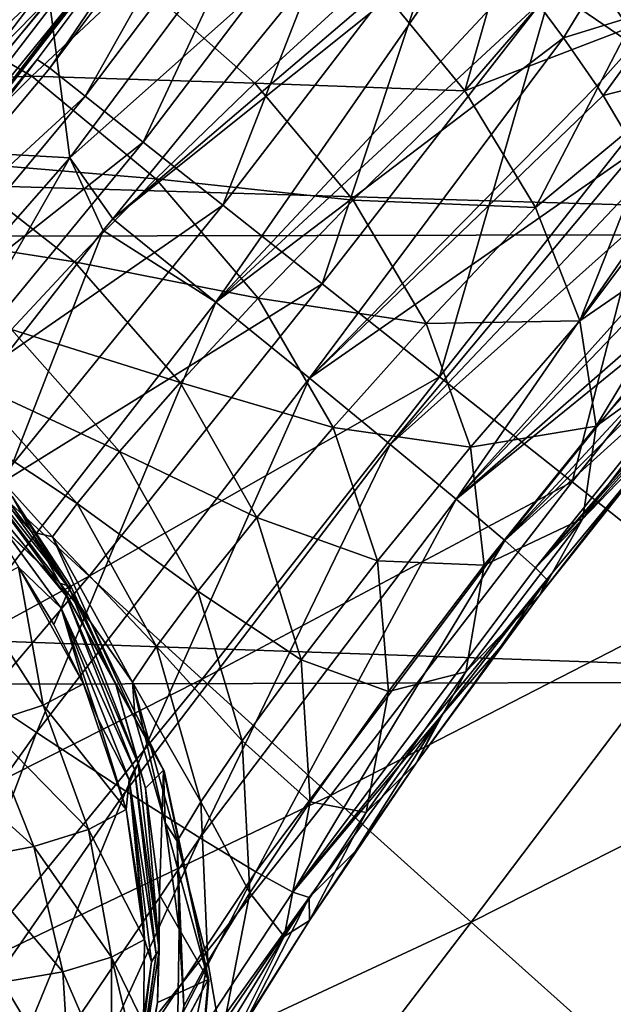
# Model space of a CAD drawing. Header units: metres. Extents: x -104 to 104, y -111 to 38.
# Tile 763 of 848: x 16.39 to 18.44, y -16.31 to -12.91. Entities that reach past the tile are written whole.
import ezdxf

# ---------------------------------------------------------------- set-up
doc = ezdxf.new("R2010")
doc.units = ezdxf.units.M
doc.layers.add('solid_509367_AD153', color=7, linetype='CONTINUOUS')

msp = doc.modelspace()

# ---------------------------------------------------------------- linework, layer by layer
at = {"layer": 'solid_509367_AD153'}
for points in [[(16.73646, -11.347601, 49.029289), (15.411458, -13.090611, 49.029289), (15.752992, -12.564211, 49)], [(16.73646, -11.347601, 49.029289), (15.832081, -12.625676, 49.099998), (15.411458, -13.090611, 49.029289)], [(16.724808, -11.5542, 77.468933), (15.697873, -12.461111, 77.545967), (15.678372, -12.936092, 77.490128)], [(16.724808, -11.5542, 77.468933), (15.678372, -12.936092, 77.490128), (16.921167, -11.692351, 77.30394)], [(15.700539, -13.336158, 48.892818), (17.050394, -11.560453, 48.892818), (15.786528, -12.601546, 49)], [(17.292931, -11.724898, 48.599636), (17.050394, -11.560453, 48.892818), (15.700539, -13.336158, 48.892818)], [(15.678372, -12.936092, 77.490128), (15.862449, -13.090759, 77.32563), (16.921167, -11.692351, 77.30394)], [(16.921167, -11.692351, 77.30394), (15.862449, -13.090759, 77.32563), (17.050394, -11.785201, 77.059921)], [(15.923875, -13.525861, 48.599636), (17.292931, -11.724898, 48.599636), (15.700539, -13.336158, 48.892818)], [(15.923875, -13.525861, 48.599636), (17.38147, -11.784926, 48.200001), (17.292931, -11.724898, 48.599636)], [(15.862449, -13.090759, 77.32563), (15.983591, -13.19471, 77.08194), (17.050394, -11.785201, 77.059921)], [(15.923875, -13.525861, 48.599636), (16.005405, -13.59511, 48.200001), (17.38147, -11.784926, 48.200001)], [(17.050394, -11.785201, 77.059921), (15.983591, -13.19471, 77.08194), (16.585012, -12.521449, 76.796646)], [(17.300486, -11.903495, 23.965187), (17.38147, -11.784926, 48.200001), (16.005405, -13.59511, 48.200001)], [(18.987911, -11.785622, 20.569414), (18.228901, -12.803495, 20.623009), (18.662369, -13.100543, 20.116428)], [(17.154915, -12.112346, 23.96047), (17.300486, -11.903495, 23.965187), (16.005405, -13.59511, 48.200001)], [(15.011165, -11.971004, 56.178459), (16.50049, -11.995064, 51.700001), (15.08589, -13.73198, 51.700001)], [(15.200956, -13.747654, 51.700001), (15.08589, -13.73198, 51.700001), (16.50049, -11.995064, 51.700001)], [(15.946619, -12.875359, 51.700001), (15.200956, -13.747654, 51.700001), (16.50049, -11.995064, 51.700001)], [(16.39662, -12.076858, 16.651983), (17.587847, -12.013773, 16.179794), (16.566872, -13.387345, 16.209963)], [(16.566872, -13.387345, 16.209963), (17.587847, -12.013773, 16.179794), (17.733318, -12.348525, 16.062696)], [(15.234335, -12.172307, 17.241343), (16.39662, -12.076858, 16.651983), (15.402465, -13.321646, 16.682861)], [(15.402465, -13.321646, 16.682861), (16.39662, -12.076858, 16.651983), (16.566872, -13.387345, 16.209963)], [(16.454494, -13.047975, 23.948143), (17.154915, -12.112346, 23.96047), (16.005405, -13.59511, 48.200001)], [(16.497961, -13.07721, 23.227243), (17.154915, -12.112346, 23.96047), (16.454494, -13.047975, 23.948143)], [(17.208525, -12.128806, 23.231178), (17.154915, -12.112346, 23.96047), (16.497961, -13.07721, 23.227243)], [(17.208525, -12.128806, 23.231178), (16.497961, -13.07721, 23.227243), (16.619894, -13.173831, 22.521544)], [(17.344013, -12.212045, 22.518812), (17.208525, -12.128806, 23.231178), (16.619894, -13.173831, 22.521544)], [(16.789198, -12.188342, 51.767715), (15.350594, -13.956796, 51.767715), (15.946619, -12.875359, 51.700001)], [(16.789198, -12.188342, 51.767715), (15.486239, -14.080127, 51.952751), (15.350594, -13.956796, 51.767715)], [(16.789198, -12.188342, 51.767715), (16.937557, -12.296045, 51.952751), (15.486239, -14.080127, 51.952751)], [(17.344013, -12.212045, 22.518812), (16.619894, -13.173831, 22.521544), (16.820274, -13.332635, 21.84564)], [(17.562622, -12.354462, 21.837137), (17.344013, -12.212045, 22.518812), (16.820274, -13.332635, 21.84564)], [(23.361099, -12.251244, -18.543068), (21.743666, -13.646845, -18.346928), (-23.297436, -12.301003, -18.536074)], [(21.743666, -13.646845, -18.346928), (-21.65933, -13.728402, -18.335466), (-23.297436, -12.301003, -18.536074)], [(15.486239, -14.080127, 51.952751), (16.937557, -12.296045, 51.952751), (15.534622, -14.124117, 52.204365)], [(16.937557, -12.296045, 51.952751), (16.990475, -12.334461, 52.204365), (15.534622, -14.124117, 52.204365)], [(15.448771, -13.898817, 76.817802), (15.534622, -14.124117, 52.204365), (16.990475, -12.334461, 52.204365)], [(16.032581, -13.221266, 76.807137), (15.448771, -13.898817, 76.817802), (16.990475, -12.334461, 52.204365)], [(16.585012, -12.521449, 76.796646), (16.032581, -13.221266, 76.807137), (16.990475, -12.334461, 52.204365)], [(16.566872, -13.387345, 16.209963), (17.733318, -12.348525, 16.062696), (16.715044, -13.597546, 16.113977)], [(17.933142, -12.55848, 15.942693), (16.715044, -13.597546, 16.113977), (17.733318, -12.348525, 16.062696)], [(17.562622, -12.354462, 21.837137), (16.820274, -13.332635, 21.84564), (17.094915, -13.550303, 21.213654)], [(17.859695, -12.553022, 21.200682), (17.562622, -12.354462, 21.837137), (17.094915, -13.550303, 21.213654)], [(17.606024, -12.761621, 10.797508), (17.929577, -13.155605, 10.978296), (18.132467, -12.446215, 11.209049)], [(17.929577, -13.155605, 10.978296), (18.328606, -12.692388, 11.339289), (18.132467, -12.446215, 11.209049)], [(15.983591, -13.19471, 77.08194), (16.032581, -13.221266, 76.807137), (16.585012, -12.521449, 76.796646)], [(17.933142, -12.55848, 15.942693), (17.96673, -12.595988, 15.918268), (16.715044, -13.597546, 16.113977)], [(17.859695, -12.553022, 21.200682), (17.094915, -13.550303, 21.213654), (17.43808, -13.82229, 20.638783)], [(18.228901, -12.803495, 20.623009), (17.859695, -12.553022, 21.200682), (17.43808, -13.82229, 20.638783)], [(17.96673, -12.595988, 15.918268), (17.071035, -13.885674, 15.89693), (16.715044, -13.597546, 16.113977)], [(17.96673, -12.595988, 15.918268), (18.113016, -12.768148, 15.794454), (17.071035, -13.885674, 15.89693)], [(18.492203, -12.610044, 15.615335), (18.270617, -12.972999, 15.621257), (18.183456, -12.856834, 15.722998)], [(18.632935, -12.86097, 15.402698), (18.270617, -12.972999, 15.621257), (18.492203, -12.610044, 15.615335)], [(17.929577, -13.155605, 10.978296), (18.495831, -12.938015, 11.505833), (18.328606, -12.692388, 11.339289)], [(18.536247, -12.739246, 11.521235), (18.328606, -12.692388, 11.339289), (18.495831, -12.938015, 11.505833)], [(15.952414, -12.823899, 9.863555), (16.435223, -13.105011, 9.835628), (16.796135, -12.767495, 10.298247)], [(16.435223, -13.105011, 9.835628), (17.205357, -13.129568, 10.369133), (16.796135, -12.767495, 10.298247)], [(16.796135, -12.767495, 10.298247), (17.205357, -13.129568, 10.369133), (17.606024, -12.761621, 10.797508)], [(18.113016, -12.768148, 15.794454), (18.183456, -12.856834, 15.722998), (17.071035, -13.885674, 15.89693)], [(17.205357, -13.129568, 10.369133), (17.929577, -13.155605, 10.978296), (17.606024, -12.761621, 10.797508)], [(18.228901, -12.803495, 20.623009), (17.43808, -13.82229, 20.638783), (17.842602, -14.142916, 20.133038)], [(18.662369, -13.100543, 20.116428), (18.228901, -12.803495, 20.623009), (17.842602, -14.142916, 20.133038)], [(15.636193, -13.139108, 9.354866), (16.435223, -13.105011, 9.835628), (15.952414, -12.823899, 9.863555)], [(18.183456, -12.856834, 15.722998), (18.270617, -12.972999, 15.621257), (17.071035, -13.885674, 15.89693)], [(18.632935, -12.86097, 15.402698), (18.385221, -13.139112, 15.458757), (18.270617, -12.972999, 15.621257)], [(18.632935, -12.86097, 15.402698), (18.406866, -13.172599, 15.42343), (18.385221, -13.139112, 15.458757)], [(18.760389, -13.080805, 15.156272), (18.406866, -13.172599, 15.42343), (18.632935, -12.86097, 15.402698)], [(17.929577, -13.155605, 10.978296), (18.17375, -13.558125, 11.244665), (18.495831, -12.938015, 11.505833)], [(18.17375, -13.558125, 11.244665), (18.631039, -13.178535, 11.705586), (18.495831, -12.938015, 11.505833)], [(18.270617, -12.972999, 15.621257), (17.39366, -14.148151, 15.605063), (17.071035, -13.885674, 15.89693)], [(18.270617, -12.972999, 15.621257), (18.385221, -13.139112, 15.458757), (17.39366, -14.148151, 15.605063)], [(15.737031, -13.985792, 23.228422), (16.454494, -13.047975, 23.948143), (16.185499, -13.380195, 23.950153)], [(16.497961, -13.07721, 23.227243), (16.454494, -13.047975, 23.948143), (15.737031, -13.985792, 23.228422)], [(16.185499, -13.380195, 23.950153), (16.454494, -13.047975, 23.948143), (16.005405, -13.59511, 48.200001)], [(16.619894, -13.173831, 22.521544), (16.497961, -13.07721, 23.227243), (15.737031, -13.985792, 23.228422)], [(18.760389, -13.080805, 15.156272), (18.519291, -13.361562, 15.20646), (18.406866, -13.172599, 15.42343)], [(15.636193, -13.139108, 9.354866), (16.138483, -13.39849, 9.327114), (16.435223, -13.105011, 9.835628)], [(16.138483, -13.39849, 9.327114), (16.863638, -13.46013, 9.892731), (16.435223, -13.105011, 9.835628)], [(16.435223, -13.105011, 9.835628), (16.863638, -13.46013, 9.892731), (17.205357, -13.129568, 10.369133)], [(18.662369, -13.100543, 20.116428), (17.842602, -14.142916, 20.133038), (18.300028, -14.50548, 19.706982)], [(19.150866, -13.437836, 19.691736), (18.662369, -13.100543, 20.116428), (18.300028, -14.50548, 19.706982)], [(16.863638, -13.46013, 9.892731), (17.544239, -13.533186, 10.529867), (17.205357, -13.129568, 10.369133)], [(17.205357, -13.129568, 10.369133), (17.544239, -13.533186, 10.529867), (17.929577, -13.155605, 10.978296)], [(18.385221, -13.139112, 15.458757), (18.406866, -13.172599, 15.42343), (17.39366, -14.148151, 15.605063)], [(16.619894, -13.173831, 22.521544), (15.737031, -13.985792, 23.228422), (15.849829, -14.099456, 22.513641)], [(16.820274, -13.332635, 21.84564), (16.619894, -13.173831, 22.521544), (15.849829, -14.099456, 22.513641)], [(18.406866, -13.172599, 15.42343), (18.519291, -13.361562, 15.20646), (17.39366, -14.148151, 15.605063)], [(17.544239, -13.533186, 10.529867), (18.17375, -13.558125, 11.244665), (17.929577, -13.155605, 10.978296)], [(18.17375, -13.558125, 11.244665), (18.327112, -13.950335, 11.584144), (18.631039, -13.178535, 11.705586)], [(18.327112, -13.950335, 11.584144), (18.731718, -13.409484, 11.934844), (18.631039, -13.178535, 11.705586)], [(15.402465, -13.321646, 16.682861), (16.566872, -13.387345, 16.209963), (15.425437, -14.688128, 16.243872)], [(16.820274, -13.332635, 21.84564), (15.849829, -14.099456, 22.513641), (16.03974, -14.280996, 21.829878)], [(17.094915, -13.550303, 21.213654), (16.820274, -13.332635, 21.84564), (16.03974, -14.280996, 21.829878)], [(15.425437, -14.688128, 16.243872), (16.566872, -13.387345, 16.209963), (15.715267, -14.875254, 16.111681)], [(16.566872, -13.387345, 16.209963), (16.682289, -13.638546, 16.114754), (15.715267, -14.875254, 16.111681)], [(16.566872, -13.387345, 16.209963), (16.715044, -13.597546, 16.113977), (16.682289, -13.638546, 16.114754)], [(18.519291, -13.361562, 15.20646), (17.672483, -14.376979, 15.247207), (17.39366, -14.148151, 15.605063)], [(18.519291, -13.361562, 15.20646), (18.559668, -13.437662, 15.109863), (17.672483, -14.376979, 15.247207)], [(15.907934, -13.639833, 8.778958), (16.583111, -13.745729, 9.372683), (16.138483, -13.39849, 9.327114)], [(16.138483, -13.39849, 9.327114), (16.583111, -13.745729, 9.372683), (16.863638, -13.46013, 9.892731)], [(18.327112, -13.950335, 11.584144), (18.796001, -13.626574, 12.189347), (18.731718, -13.409484, 11.934844)], [(18.559668, -13.437662, 15.109863), (18.6085, -13.538611, 14.972501), (17.672483, -14.376979, 15.247207)], [(19.150866, -13.437836, 19.691736), (18.300028, -14.50548, 19.706982), (18.800806, -14.902411, 19.369514)], [(16.583111, -13.745729, 9.372683), (17.216209, -13.871476, 10.032005), (16.863638, -13.46013, 9.892731)], [(16.863638, -13.46013, 9.892731), (17.216209, -13.871476, 10.032005), (17.544239, -13.533186, 10.529867)], [(17.094915, -13.550303, 21.213654), (16.03974, -14.280996, 21.829878), (16.302685, -14.526517, 21.191809)], [(17.43808, -13.82229, 20.638783), (17.094915, -13.550303, 21.213654), (16.302685, -14.526517, 21.191809)], [(17.216209, -13.871476, 10.032005), (17.796322, -13.958744, 10.772645), (17.544239, -13.533186, 10.529867)], [(17.544239, -13.533186, 10.529867), (17.796322, -13.958744, 10.772645), (18.17375, -13.558125, 11.244665)], [(18.6085, -13.538611, 14.972501), (17.899509, -14.565592, 14.833624), (17.672483, -14.376979, 15.247207)], [(17.796322, -13.958744, 10.772645), (18.327112, -13.950335, 11.584144), (18.17375, -13.558125, 11.244665)], [(18.6085, -13.538611, 14.972501), (18.674784, -13.702251, 14.724111), (17.899509, -14.565592, 14.833624)], [(17.071035, -13.885674, 15.89693), (16.682289, -13.638546, 16.114754), (16.715044, -13.597546, 16.113977)], [(18.327112, -13.950335, 11.584144), (18.382486, -14.313874, 11.98084), (18.796001, -13.626574, 12.189347)], [(18.382486, -14.313874, 11.98084), (18.822695, -13.825774, 12.464372), (18.796001, -13.626574, 12.189347)], [(21.743666, -13.646845, -18.346928), (20.274202, -15.193457, -18.129566), (-21.65933, -13.728402, -18.335466)], [(16.099194, -15.135696, 15.899093), (15.715267, -14.875254, 16.111681), (16.682289, -13.638546, 16.114754)], [(15.907934, -13.639833, 8.778958), (16.36533, -13.979418, 8.815066), (16.583111, -13.745729, 9.372683)], [(16.099194, -15.135696, 15.899093), (16.682289, -13.638546, 16.114754), (17.071035, -13.885674, 15.89693)], [(20.274202, -15.193457, -18.129566), (-20.180428, -15.302619, -18.114225), (-21.65933, -13.728402, -18.335466)], [(18.674784, -13.702251, 14.724111), (18.688564, -13.743276, 14.656075), (17.899509, -14.565592, 14.833624)], [(16.36533, -13.979418, 8.815066), (16.947285, -14.163028, 9.489235), (16.583111, -13.745729, 9.372683)], [(16.583111, -13.745729, 9.372683), (16.947285, -14.163028, 9.489235), (17.216209, -13.871476, 10.032005)], [(18.688564, -13.743276, 14.656075), (18.718424, -13.851046, 14.464148), (17.899509, -14.565592, 14.833624)], [(17.43808, -13.82229, 20.638783), (16.302685, -14.526517, 21.191809), (16.633024, -14.830749, 20.613127)], [(17.842602, -14.142916, 20.133038), (17.43808, -13.82229, 20.638783), (16.633024, -14.830749, 20.613127)], [(18.382486, -14.313874, 11.98084), (18.811304, -14.003387, 12.754812), (18.822695, -13.825774, 12.464372)], [(18.718424, -13.851046, 14.464148), (18.72727, -13.893279, 14.383047), (17.899509, -14.565592, 14.833624)], [(16.099194, -15.135696, 15.899093), (17.071035, -13.885674, 15.89693), (16.451986, -15.371219, 15.608579)], [(16.451986, -15.371219, 15.608579), (17.071035, -13.885674, 15.89693), (17.39366, -14.148151, 15.605063)], [(16.947285, -14.163028, 9.489235), (17.475286, -14.318455, 10.246479), (17.216209, -13.871476, 10.032005)], [(17.216209, -13.871476, 10.032005), (17.475286, -14.318455, 10.246479), (17.796322, -13.958744, 10.772645)], [(18.72727, -13.893279, 14.383047), (18.068226, -14.708581, 14.37618), (17.899509, -14.565592, 14.833624)], [(18.72727, -13.893279, 14.383047), (18.739773, -13.983443, 14.196464), (18.068226, -14.708581, 14.37618)], [(17.475286, -14.318455, 10.246479), (17.94936, -14.385571, 11.085671), (17.796322, -13.958744, 10.772645)], [(17.796322, -13.958744, 10.772645), (17.94936, -14.385571, 11.085671), (18.327112, -13.950335, 11.584144)], [(17.94936, -14.385571, 11.085671), (18.382486, -14.313874, 11.98084), (18.327112, -13.950335, 11.584144)], [(16.211315, -14.155298, 8.22737), (16.738768, -14.40106, 8.907784), (16.36533, -13.979418, 8.815066)], [(16.36533, -13.979418, 8.815066), (16.738768, -14.40106, 8.907784), (16.947285, -14.163028, 9.489235)], [(18.739773, -13.983443, 14.196464), (18.742319, -14.036525, 14.076488), (18.068226, -14.708581, 14.37618)], [(18.337276, -14.631722, 12.416183), (18.762039, -14.156116, 13.055275), (18.811304, -14.003387, 12.754812)], [(18.382486, -14.313874, 11.98084), (18.337276, -14.631722, 12.416183), (18.811304, -14.003387, 12.754812)], [(18.742319, -14.036525, 14.076488), (18.739578, -14.099519, 13.922001), (18.068226, -14.708581, 14.37618)], [(18.739578, -14.099519, 13.922001), (18.173792, -14.801845, 13.887995), (18.068226, -14.708581, 14.37618)], [(18.739578, -14.099519, 13.922001), (18.7276, -14.167871, 13.735443), (18.173792, -14.801845, 13.887995)], [(16.12174, -14.268732, 7.618167), (16.591595, -14.579906, 8.295355), (16.211315, -14.155298, 8.22737)], [(16.211315, -14.155298, 8.22737), (16.591595, -14.579906, 8.295355), (16.738768, -14.40106, 8.907784)], [(16.451986, -15.371219, 15.608579), (17.39366, -14.148151, 15.605063), (16.760313, -15.572861, 15.249961)], [(17.842602, -14.142916, 20.133038), (16.633024, -14.830749, 20.613127), (17.023664, -15.187161, 20.106251)], [(16.738768, -14.40106, 8.907784), (17.212341, -14.628997, 9.670797), (16.947285, -14.163028, 9.489235)], [(16.760313, -15.572861, 15.249961), (17.39366, -14.148151, 15.605063), (17.672483, -14.376979, 15.247207)], [(16.947285, -14.163028, 9.489235), (17.212341, -14.628997, 9.670797), (17.475286, -14.318455, 10.246479)], [(18.300028, -14.50548, 19.706982), (17.842602, -14.142916, 20.133038), (17.023664, -15.187161, 20.106251)], [(18.7276, -14.167871, 13.735443), (18.718115, -14.199095, 13.641829), (18.173792, -14.801845, 13.887995)], [(18.762039, -14.156116, 13.055275), (18.189201, -14.894644, 12.866932), (18.675814, -14.281124, 13.360184)], [(18.337276, -14.631722, 12.416183), (18.189201, -14.894644, 12.866932), (18.762039, -14.156116, 13.055275)], [(18.718115, -14.199095, 13.641829), (18.675814, -14.281124, 13.360184), (18.173792, -14.801845, 13.887995)], [(16.12174, -14.268732, 7.618167), (16.188015, -14.400352, 7.005847), (16.434765, -14.677558, 7.016833)], [(16.12174, -14.268732, 7.618167), (16.434765, -14.677558, 7.016833), (16.506475, -14.695212, 7.660773)], [(16.12174, -14.268732, 7.618167), (16.506475, -14.695212, 7.660773), (16.591595, -14.579906, 8.295355)], [(18.173792, -14.801845, 13.887995), (18.675814, -14.281124, 13.360184), (18.213224, -14.842649, 13.38307)], [(18.213224, -14.842649, 13.38307), (18.675814, -14.281124, 13.360184), (18.189201, -14.894644, 12.866932)], [(17.212341, -14.628997, 9.670797), (17.627895, -14.778689, 10.525414), (17.475286, -14.318455, 10.246479)], [(17.475286, -14.318455, 10.246479), (17.627895, -14.778689, 10.525414), (17.94936, -14.385571, 11.085671)], [(17.94936, -14.385571, 11.085671), (17.995922, -14.792933, 11.453743), (18.382486, -14.313874, 11.98084)], [(17.995922, -14.792933, 11.453743), (18.337276, -14.631722, 12.416183), (18.382486, -14.313874, 11.98084)], [(16.532143, -14.854827, -0.211225), (16.00058, -14.341847, -0.189755), (16.368351, -14.556157, -11.677133)], [(16.534113, -14.85685, -0.121191), (16.00058, -14.341847, -0.189755), (16.532143, -14.854827, -0.211225)], [(16.534113, -14.85685, -0.121191), (16.00267, -14.343799, -0.102759), (16.00058, -14.341847, -0.189755)], [(16.00058, -14.341847, 0.189755), (16.00267, -14.343799, 0.102759), (16.534113, -14.85685, 0.121191)], [(16.532143, -14.854827, 0.211225), (16.00058, -14.341847, 0.189755), (16.534113, -14.85685, 0.121191)], [(16.188015, -14.400352, 7.005847), (16.00058, -14.341847, 0.189755), (16.532143, -14.854827, 0.211225)], [(16.00267, -14.343799, 0.102759), (16.00267, -14.343799, -0.102759), (16.534113, -14.85685, -0.121191)], [(16.534113, -14.85685, 0.121191), (16.00267, -14.343799, 0.102759), (16.534113, -14.85685, -0.121191)], [(16.567322, -14.875986, -11.899517), (16.185448, -14.353106, -11.900656), (16.174059, -14.377852, -12.130194)], [(16.567322, -14.875986, -11.899517), (16.368351, -14.556157, -11.677133), (16.185448, -14.353106, -11.900656)], [(16.554663, -14.898835, -12.108379), (16.174059, -14.377852, -12.130194), (16.159407, -14.424393, -12.354459)], [(16.567322, -14.875986, -11.899517), (16.174059, -14.377852, -12.130194), (16.554663, -14.898835, -12.108379)], [(16.434765, -14.677558, 7.016833), (16.188015, -14.400352, 7.005847), (16.532143, -14.854827, 0.211225)], [(16.591595, -14.579906, 8.295355), (17.008778, -14.882777, 9.052279), (16.738768, -14.40106, 8.907784)], [(16.738768, -14.40106, 8.907784), (17.008778, -14.882777, 9.052279), (17.212341, -14.628997, 9.670797)], [(16.760313, -15.572861, 15.249961), (17.672483, -14.376979, 15.247207), (17.015118, -15.734701, 14.83377)], [(17.015118, -15.734701, 14.83377), (17.672483, -14.376979, 15.247207), (17.899509, -14.565592, 14.833624)], [(17.627895, -14.778689, 10.525414), (17.995922, -14.792933, 11.453743), (17.94936, -14.385571, 11.085671)], [(16.536972, -14.941752, -12.311884), (16.159407, -14.424393, -12.354459), (16.389206, -14.800077, -12.536637)], [(16.554663, -14.898835, -12.108379), (16.159407, -14.424393, -12.354459), (16.536972, -14.941752, -12.311884)], [(18.300028, -14.50548, 19.706982), (17.023664, -15.187161, 20.106251), (17.466227, -15.588107, 19.68206)], [(18.800806, -14.902411, 19.369514), (18.300028, -14.50548, 19.706982), (17.466227, -15.588107, 19.68206)], [(16.633024, -14.830749, 20.613127), (16.302685, -14.526517, 21.191809), (15.483772, -15.458629, 21.152117)], [(16.532143, -14.854827, -0.211225), (16.368351, -14.556157, -11.677133), (16.571167, -14.86755, -11.688371)], [(16.567322, -14.875986, -11.899517), (16.571167, -14.86755, -11.688371), (16.368351, -14.556157, -11.677133)], [(17.015118, -15.734701, 14.83377), (17.899509, -14.565592, 14.833624), (17.208914, -15.851987, 14.37223)], [(17.208914, -15.851987, 14.37223), (17.899509, -14.565592, 14.833624), (18.068226, -14.708581, 14.37618)], [(16.506475, -14.695212, 7.660773), (16.865528, -15.073522, 8.399424), (16.591595, -14.579906, 8.295355)], [(16.591595, -14.579906, 8.295355), (16.865528, -15.073522, 8.399424), (17.008778, -14.882777, 9.052279)], [(17.008778, -14.882777, 9.052279), (17.364693, -15.119751, 9.908064), (17.212341, -14.628997, 9.670797)], [(17.212341, -14.628997, 9.670797), (17.364693, -15.119751, 9.908064), (17.627895, -14.778689, 10.525414)], [(17.933743, -15.161044, 11.858979), (18.189201, -14.894644, 12.866932), (18.337276, -14.631722, 12.416183)], [(17.995922, -14.792933, 11.453743), (17.933743, -15.161044, 11.858979), (18.337276, -14.631722, 12.416183)], [(16.637714, -14.988259, 7.028067), (16.434765, -14.677558, 7.016833), (16.532143, -14.854827, 0.211225)], [(16.506475, -14.695212, 7.660773), (16.434765, -14.677558, 7.016833), (16.637714, -14.988259, 7.028067)], [(16.506475, -14.695212, 7.660773), (16.637714, -14.988259, 7.028067), (16.783264, -15.196565, 7.72205)], [(16.506475, -14.695212, 7.660773), (16.783264, -15.196565, 7.72205), (16.865528, -15.073522, 8.399424)], [(17.208914, -15.851987, 14.37223), (18.068226, -14.708581, 14.37618), (17.336012, -15.921273, 13.878897)], [(17.336012, -15.921273, 13.878897), (18.068226, -14.708581, 14.37618), (18.173792, -14.801845, 13.887995)], [(17.364693, -15.119751, 9.908064), (17.666397, -15.229136, 10.854845), (17.627895, -14.778689, 10.525414)], [(17.627895, -14.778689, 10.525414), (17.666397, -15.229136, 10.854845), (17.995922, -14.792933, 11.453743)], [(16.389206, -14.800077, -12.536637), (16.224243, -14.885216, -13.003283), (16.474747, -15.276676, -12.910868)], [(16.389206, -14.800077, -12.536637), (16.474747, -15.276676, -12.910868), (16.614042, -15.202792, -12.474081)], [(16.389206, -14.800077, -12.536637), (16.614042, -15.202792, -12.474081), (16.511465, -14.997643, -12.508157)], [(16.536972, -14.941752, -12.311884), (16.389206, -14.800077, -12.536637), (16.511465, -14.997643, -12.508157)], [(17.336012, -15.921273, 13.878897), (18.173792, -14.801845, 13.887995), (18.213224, -14.842649, 13.38307)], [(17.666397, -15.229136, 10.854845), (17.933743, -15.161044, 11.858979), (17.995922, -14.792933, 11.453743)], [(16.633024, -14.830749, 20.613127), (15.483772, -15.458629, 21.152117), (15.810913, -15.79818, 20.56625)], [(17.023664, -15.187161, 20.106251), (16.633024, -14.830749, 20.613127), (15.810913, -15.79818, 20.56625)], [(17.336012, -15.921273, 13.878897), (18.213224, -14.842649, 13.38307), (17.843801, -15.319521, 13.385668)], [(17.843801, -15.319521, 13.385668), (18.213224, -14.842649, 13.38307), (18.054319, -15.07375, 12.700703)], [(18.213224, -14.842649, 13.38307), (18.189201, -14.894644, 12.866932), (18.054319, -15.07375, 12.700703)], [(16.532143, -14.854827, -0.211225), (16.571167, -14.86755, -11.688371), (16.725536, -15.205587, -11.699609)], [(16.890406, -15.500824, -0.233674), (16.532143, -14.854827, -0.211225), (16.725536, -15.205587, -11.699609)], [(16.892359, -15.502916, -0.137039), (16.532143, -14.854827, -0.211225), (16.890406, -15.500824, -0.233674)], [(16.892359, -15.502916, -0.137039), (16.534113, -14.85685, -0.121191), (16.532143, -14.854827, -0.211225)], [(16.532143, -14.854827, 0.211225), (16.534113, -14.85685, 0.121191), (16.892359, -15.502916, 0.137039)], [(16.890406, -15.500824, 0.233674), (16.532143, -14.854827, 0.211225), (16.892359, -15.502916, 0.137039)], [(16.637714, -14.988259, 7.028067), (16.532143, -14.854827, 0.211225), (16.890406, -15.500824, 0.233674)], [(16.534113, -14.85685, 0.121191), (16.534113, -14.85685, -0.121191), (16.892359, -15.502916, -0.137039)], [(16.892359, -15.502916, 0.137039), (16.534113, -14.85685, 0.121191), (16.892359, -15.502916, -0.137039)], [(16.802433, -15.479135, -11.886605), (16.567322, -14.875986, -11.899517), (16.554663, -14.898835, -12.108379)], [(16.567322, -14.875986, -11.899517), (16.725536, -15.205587, -11.699609), (16.571167, -14.86755, -11.688371)], [(16.802433, -15.479135, -11.886605), (16.725536, -15.205587, -11.699609), (16.567322, -14.875986, -11.899517)], [(16.865528, -15.073522, 8.399424), (17.161283, -15.399455, 9.241015), (17.008778, -14.882777, 9.052279)], [(17.008778, -14.882777, 9.052279), (17.161283, -15.399455, 9.241015), (17.364693, -15.119751, 9.908064)], [(16.224243, -14.885216, -13.003283), (16.274521, -15.342246, -13.291133), (16.474747, -15.276676, -12.910868)], [(16.79003, -15.498275, -12.063312), (16.554663, -14.898835, -12.108379), (16.536972, -14.941752, -12.311884)], [(16.802433, -15.479135, -11.886605), (16.554663, -14.898835, -12.108379), (16.79003, -15.498275, -12.063312)], [(18.800806, -14.902411, 19.369514), (17.466227, -15.588107, 19.68206), (17.951206, -16.024979, 19.349661)], [(18.189201, -14.894644, 12.866932), (17.762175, -15.4771, 12.279642), (18.054319, -15.07375, 12.700703)], [(17.933743, -15.161044, 11.858979), (17.762175, -15.4771, 12.279642), (18.189201, -14.894644, 12.866932)], [(19.334475, -15.325417, 19.127686), (18.800806, -14.902411, 19.369514), (17.951206, -16.024979, 19.349661)], [(16.536972, -14.941752, -12.311884), (16.511465, -14.997643, -12.508157), (16.614042, -15.202792, -12.474081)], [(16.536972, -14.941752, -12.311884), (16.614042, -15.202792, -12.474081), (16.664444, -15.324646, -12.451898)], [(16.771837, -15.5342, -12.235238), (16.536972, -14.941752, -12.311884), (16.664444, -15.324646, -12.451898)], [(16.79003, -15.498275, -12.063312), (16.536972, -14.941752, -12.311884), (16.771837, -15.5342, -12.235238)], [(16.792389, -15.325601, 7.039299), (16.637714, -14.988259, 7.028067), (16.890406, -15.500824, 0.233674)], [(16.783264, -15.196565, 7.72205), (16.637714, -14.988259, 7.028067), (16.792389, -15.325601, 7.039299)], [(16.783264, -15.196565, 7.72205), (17.018669, -15.610122, 8.534089), (16.865528, -15.073522, 8.399424)], [(16.865528, -15.073522, 8.399424), (17.018669, -15.610122, 8.534089), (17.161283, -15.399455, 9.241015)], [(17.843801, -15.319521, 13.385668), (18.054319, -15.07375, 12.700703), (17.762175, -15.4771, 12.279642)], [(17.161283, -15.399455, 9.241015), (17.396532, -15.610139, 10.188873), (17.364693, -15.119751, 9.908064)], [(17.364693, -15.119751, 9.908064), (17.396532, -15.610139, 10.188873), (17.666397, -15.229136, 10.854845)], [(16.099194, -15.135696, 15.899093), (16.451986, -15.371219, 15.608579), (15.565167, -16.620073, 15.573718)], [(17.023664, -15.187161, 20.106251), (15.810913, -15.79818, 20.56625), (16.197556, -16.194967, 20.057701)], [(17.466227, -15.588107, 19.68206), (17.023664, -15.187161, 20.106251), (16.197556, -16.194967, 20.057701)], [(17.588865, -15.647244, 11.218279), (17.762175, -15.4771, 12.279642), (17.933743, -15.161044, 11.858979)], [(17.666397, -15.229136, 10.854845), (17.588865, -15.647244, 11.218279), (17.933743, -15.161044, 11.858979)], [(20.274202, -15.193457, -18.129566), (18.959627, -16.886137, -17.891676), (-20.180428, -15.302619, -18.114225)], [(16.614042, -15.202792, -12.474081), (16.474747, -15.276676, -12.910868), (16.760977, -15.636207, -12.389202)], [(16.614042, -15.202792, -12.474081), (16.760977, -15.636207, -12.389202), (16.664444, -15.324646, -12.451898)], [(16.890406, -15.500824, -0.233674), (16.725536, -15.205587, -11.699609), (16.828045, -15.562795, -11.710599)], [(16.802433, -15.479135, -11.886605), (16.828045, -15.562795, -11.710599), (16.725536, -15.205587, -11.699609)], [(16.783264, -15.196565, 7.72205), (16.792389, -15.325601, 7.039299), (16.895374, -15.682144, 7.050284)], [(16.783264, -15.196565, 7.72205), (16.895374, -15.682144, 7.050284), (16.937418, -15.74618, 7.798746)], [(16.783264, -15.196565, 7.72205), (16.937418, -15.74618, 7.798746), (17.018669, -15.610122, 8.534089)], [(17.396532, -15.610139, 10.188873), (17.588865, -15.647244, 11.218279), (17.666397, -15.229136, 10.854845)], [(16.474747, -15.276676, -12.910868), (16.274521, -15.342246, -13.291133), (16.631472, -15.704976, -12.827693)], [(16.474747, -15.276676, -12.910868), (16.631472, -15.704976, -12.827693), (16.760977, -15.636207, -12.389202)], [(18.959627, -16.886137, -17.891676), (-18.869469, -17.015713, -17.873465), (-20.180428, -15.302619, -18.114225)], [(16.771837, -15.5342, -12.235238), (16.664444, -15.324646, -12.451898), (16.760977, -15.636207, -12.389202)], [(16.895374, -15.682144, 7.050284), (16.792389, -15.325601, 7.039299), (16.890406, -15.500824, 0.233674)], [(17.336012, -15.921273, 13.878897), (17.843801, -15.319521, 13.385668), (17.392588, -15.940657, 13.368206)], [(17.392588, -15.940657, 13.368206), (17.843801, -15.319521, 13.385668), (17.552855, -15.78052, 11.913496)], [(17.843801, -15.319521, 13.385668), (17.762175, -15.4771, 12.279642), (17.552855, -15.78052, 11.913496)], [(19.334475, -15.325417, 19.127686), (17.951206, -16.024979, 19.349661), (18.468201, -16.488401, 19.116184)], [(16.274521, -15.342246, -13.291133), (16.033043, -15.393641, -13.60889), (16.442955, -15.764067, -13.21482)], [(16.274521, -15.342246, -13.291133), (16.442955, -15.764067, -13.21482), (16.631472, -15.704976, -12.827693)], [(16.451986, -15.371219, 15.608579), (15.9099, -16.801929, 15.213846), (15.565167, -16.620073, 15.573718)], [(16.451986, -15.371219, 15.608579), (16.760313, -15.572861, 15.249961), (15.9099, -16.801929, 15.213846)], [(16.033043, -15.393641, -13.60889), (16.213434, -15.80826, -13.544913), (16.442955, -15.764067, -13.21482)], [(17.018669, -15.610122, 8.534089), (17.188334, -15.924158, 9.464156), (17.161283, -15.399455, 9.241015)], [(17.161283, -15.399455, 9.241015), (17.188334, -15.924158, 9.464156), (17.396532, -15.610139, 10.188873)], [(16.875011, -16.122093, -11.862786), (16.802433, -15.479135, -11.886605), (16.79003, -15.498275, -12.063312)], [(16.875011, -16.122093, -11.862786), (16.828045, -15.562795, -11.710599), (16.802433, -15.479135, -11.886605)], [(17.762175, -15.4771, 12.279642), (17.39398, -16.019831, 11.591174), (17.552855, -15.78052, 11.913496)], [(17.588865, -15.647244, 11.218279), (17.39398, -16.019831, 11.591174), (17.762175, -15.4771, 12.279642)], [(16.864466, -16.136202, -11.997996), (16.79003, -15.498275, -12.063312), (16.771837, -15.5342, -12.235238)], [(16.875011, -16.122093, -11.862786), (16.79003, -15.498275, -12.063312), (16.864466, -16.136202, -11.997996)], [(16.890406, -15.500824, -0.233674), (16.828045, -15.562795, -11.710599), (16.876427, -15.931271, -11.721098)], [(17.04406, -16.223389, -0.25514), (16.890406, -15.500824, -0.233674), (16.876427, -15.931271, -11.721098)], [(17.04611, -16.225559, -0.148919), (16.890406, -15.500824, -0.233674), (17.04406, -16.223389, -0.25514)], [(17.04611, -16.225559, -0.148919), (16.892359, -15.502916, -0.137039), (16.890406, -15.500824, -0.233674)], [(16.890406, -15.500824, 0.233674), (16.892359, -15.502916, 0.137039), (17.04611, -16.225559, 0.148919)], [(17.04406, -16.223389, 0.25514), (16.890406, -15.500824, 0.233674), (17.04611, -16.225559, 0.148919)], [(16.895374, -15.682144, 7.050284), (16.890406, -15.500824, 0.233674), (17.04406, -16.223389, 0.25514)], [(16.892359, -15.502916, 0.137039), (16.892359, -15.502916, -0.137039), (17.04611, -16.225559, -0.148919)], [(17.04611, -16.225559, 0.148919), (16.892359, -15.502916, 0.137039), (17.04611, -16.225559, -0.148919)], [(16.771837, -15.5342, -12.235238), (16.760977, -15.636207, -12.389202), (16.820942, -16.020262, -12.301018)], [(16.771837, -15.5342, -12.235238), (16.820942, -16.020262, -12.301018), (16.824919, -16.0853, -12.284943)], [(16.848515, -16.162678, -12.129573), (16.771837, -15.5342, -12.235238), (16.824919, -16.0853, -12.284943)], [(16.864466, -16.136202, -11.997996), (16.771837, -15.5342, -12.235238), (16.848515, -16.162678, -12.129573)], [(16.875011, -16.122093, -11.862786), (16.876427, -15.931271, -11.721098), (16.828045, -15.562795, -11.710599)], [(16.760313, -15.572861, 15.249961), (16.19754, -16.943705, 14.791255), (15.9099, -16.801929, 15.213846)], [(16.760313, -15.572861, 15.249961), (17.015118, -15.734701, 14.83377), (16.19754, -16.943705, 14.791255)], [(17.466227, -15.588107, 19.68206), (16.197556, -16.194967, 20.057701), (16.634954, -16.640013, 19.63797)], [(17.951206, -16.024979, 19.349661), (17.466227, -15.588107, 19.68206), (16.634954, -16.640013, 19.63797)], [(16.937418, -15.74618, 7.798746), (17.042948, -16.161413, 8.692251), (17.018669, -15.610122, 8.534089)], [(17.018669, -15.610122, 8.534089), (17.042948, -16.161413, 8.692251), (17.188334, -15.924158, 9.464156)], [(17.188334, -15.924158, 9.464156), (17.306227, -16.075024, 10.498833), (17.396532, -15.610139, 10.188873)], [(17.396532, -15.610139, 10.188873), (17.306227, -16.075024, 10.498833), (17.588865, -15.647244, 11.218279)], [(16.760977, -15.636207, -12.389202), (16.631472, -15.704976, -12.827693), (16.824919, -16.0853, -12.284943)], [(16.760977, -15.636207, -12.389202), (16.824919, -16.0853, -12.284943), (16.820942, -16.020262, -12.301018)], [(17.306227, -16.075024, 10.498833), (17.39398, -16.019831, 11.591174), (17.588865, -15.647244, 11.218279)], [(16.944399, -16.050024, 7.060778), (16.895374, -15.682144, 7.050284), (17.04406, -16.223389, 0.25514)], [(16.937418, -15.74618, 7.798746), (16.895374, -15.682144, 7.050284), (16.944399, -16.050024, 7.060778)], [(17.015118, -15.734701, 14.83377), (16.419094, -17.040964, 14.31916), (16.19754, -16.943705, 14.791255)], [(17.015118, -15.734701, 14.83377), (17.208914, -15.851987, 14.37223), (16.419094, -17.040964, 14.31916)], [(16.631472, -15.704976, -12.827693), (16.442955, -15.764067, -13.21482), (16.710953, -16.14633, -12.70882)], [(16.631472, -15.704976, -12.827693), (16.710953, -16.14633, -12.70882), (16.824919, -16.0853, -12.284943)], [(16.442955, -15.764067, -13.21482), (16.213434, -15.80826, -13.544913), (16.542511, -16.196909, -13.089613)], [(16.442955, -15.764067, -13.21482), (16.542511, -16.196909, -13.089613), (16.710953, -16.14633, -12.70882)], [(16.937418, -15.74618, 7.798746), (16.944399, -16.050024, 7.060778), (16.960754, -16.314886, 7.886789)], [(16.937418, -15.74618, 7.798746), (16.960754, -16.314886, 7.886789), (17.042948, -16.161413, 8.692251)], [(17.392588, -15.940657, 13.368206), (17.552855, -15.78052, 11.913496), (17.39398, -16.019831, 11.591174)], [(16.213434, -15.80826, -13.544913), (16.334661, -16.23279, -13.422129), (16.542511, -16.196909, -13.089613)], [(17.208914, -15.851987, 14.37223), (16.567635, -17.090668, 13.812322), (16.419094, -17.040964, 14.31916)], [(17.208914, -15.851987, 14.37223), (17.336012, -15.921273, 13.878897), (16.567635, -17.090668, 13.812322)], [(17.336012, -15.921273, 13.878897), (17.392588, -15.940657, 13.368206), (16.567635, -17.090668, 13.812322)], [(17.04406, -16.223389, -0.25514), (16.876427, -15.931271, -11.721098), (16.86961, -16.302866, -11.730874)], [(16.875011, -16.122093, -11.862786), (16.86961, -16.302866, -11.730874), (16.876427, -15.931271, -11.721098)], [(17.042948, -16.161413, 8.692251), (17.088518, -16.429531, 9.710067), (17.188334, -15.924158, 9.464156)], [(17.188334, -15.924158, 9.464156), (17.088518, -16.429531, 9.710067), (17.306227, -16.075024, 10.498833)], [(16.567635, -17.090668, 13.812322), (17.392588, -15.940657, 13.368206), (17.063969, -16.423189, 13.340619)], [(17.063969, -16.423189, 13.340619), (17.392588, -15.940657, 13.368206), (17.175282, -16.364515, 11.049594)], [(17.392588, -15.940657, 13.368206), (17.39398, -16.019831, 11.591174), (17.175282, -16.364515, 11.049594)], [(17.951206, -16.024979, 19.349661), (16.634954, -16.640013, 19.63797), (17.113213, -17.123249, 19.316557)], [(17.39398, -16.019831, 11.591174), (17.095379, -16.495531, 10.81454), (17.175282, -16.364515, 11.049594)], [(17.306227, -16.075024, 10.498833), (17.095379, -16.495531, 10.81454), (17.39398, -16.019831, 11.591174)], [(18.468201, -16.488401, 19.116184), (17.951206, -16.024979, 19.349661), (17.113213, -17.123249, 19.316557)], [(16.938383, -16.421129, 7.07055), (16.944399, -16.050024, 7.060778), (17.04406, -16.223389, 0.25514)], [(16.960754, -16.314886, 7.886789), (16.944399, -16.050024, 7.060778), (16.938383, -16.421129, 7.07055)], [(16.824919, -16.0853, -12.284943), (16.710953, -16.14633, -12.70882), (16.821119, -16.374018, -12.209619)], [(16.848515, -16.162678, -12.129573), (16.824919, -16.0853, -12.284943), (16.821119, -16.374018, -12.209619)], [(17.088518, -16.429531, 9.710067), (17.095379, -16.495531, 10.81454), (17.306227, -16.075024, 10.498833)], [(16.773008, -16.770077, -11.916789), (16.864466, -16.136202, -11.997996), (16.848515, -16.162678, -12.129573)], [(16.780188, -16.761736, -11.829658), (16.864466, -16.136202, -11.997996), (16.773008, -16.770077, -11.916789)], [(16.780188, -16.761736, -11.829658), (16.86961, -16.302866, -11.730874), (16.875011, -16.122093, -11.862786)], [(16.780188, -16.761736, -11.829658), (16.875011, -16.122093, -11.862786), (16.864466, -16.136202, -11.997996)], [(16.710953, -16.14633, -12.70882), (16.542511, -16.196909, -13.089613), (16.710089, -16.585617, -12.558844)], [(16.710953, -16.14633, -12.70882), (16.710089, -16.585617, -12.558844), (16.803648, -16.534502, -12.164913)], [(16.710953, -16.14633, -12.70882), (16.803648, -16.534502, -12.164913), (16.821119, -16.374018, -12.209619)], [(16.761951, -16.785753, -12.001856), (16.848515, -16.162678, -12.129573), (16.768871, -16.721674, -12.110116)], [(16.773008, -16.770077, -11.916789), (16.848515, -16.162678, -12.129573), (16.761951, -16.785753, -12.001856)], [(16.848515, -16.162678, -12.129573), (16.803648, -16.534502, -12.164913), (16.768871, -16.721674, -12.110116)], [(16.848515, -16.162678, -12.129573), (16.821119, -16.374018, -12.209619), (16.803648, -16.534502, -12.164913)], [(17.042948, -16.161413, 8.692251), (16.93708, -16.69833, 8.865571), (17.088518, -16.429531, 9.710067)], [(16.960754, -16.314886, 7.886789), (16.93708, -16.69833, 8.865571), (17.042948, -16.161413, 8.692251)], [(16.634954, -16.640013, 19.63797), (16.197556, -16.194967, 20.057701), (15.588012, -17.371294, 19.76638)], [(16.542511, -16.196909, -13.089613), (16.334661, -16.23279, -13.422129), (16.568878, -16.626131, -12.920534)], [(16.542511, -16.196909, -13.089613), (16.568878, -16.626131, -12.920534), (16.710089, -16.585617, -12.558844)], [(16.334661, -16.23279, -13.422129), (16.391109, -16.653042, -13.245414), (16.568878, -16.626131, -12.920534)], [(17.04406, -16.223389, -0.25514), (16.86961, -16.302866, -11.730874), (16.807749, -16.669363, -11.739711)], [(16.979677, -16.959375, -0.273747), (17.04406, -16.223389, -0.25514), (16.807749, -16.669363, -11.739711)], [(16.938383, -16.421129, 7.07055), (17.04406, -16.223389, 0.25514), (16.979677, -16.959375, 0.273747)], [(16.981936, -16.961647, -0.155793), (17.04406, -16.223389, -0.25514), (16.979677, -16.959375, -0.273747)], [(16.979677, -16.959375, 0.273747), (17.04406, -16.223389, 0.25514), (16.981936, -16.961647, 0.155793)], [(16.981936, -16.961647, -0.155793), (17.04611, -16.225559, -0.148919), (17.04406, -16.223389, -0.25514)], [(17.04406, -16.223389, 0.25514), (17.04611, -16.225559, 0.148919), (16.981936, -16.961647, 0.155793)], [(17.04611, -16.225559, 0.148919), (17.04611, -16.225559, -0.148919), (16.981936, -16.961647, -0.155793)], [(16.981936, -16.961647, 0.155793), (17.04611, -16.225559, 0.148919), (16.981936, -16.961647, -0.155793)], [(16.780188, -16.761736, -11.829658), (16.807749, -16.669363, -11.739711), (16.86961, -16.302866, -11.730874)]]:
    msp.add_3dface(points, dxfattribs=at)

doc.saveas('drawing.dxf')
